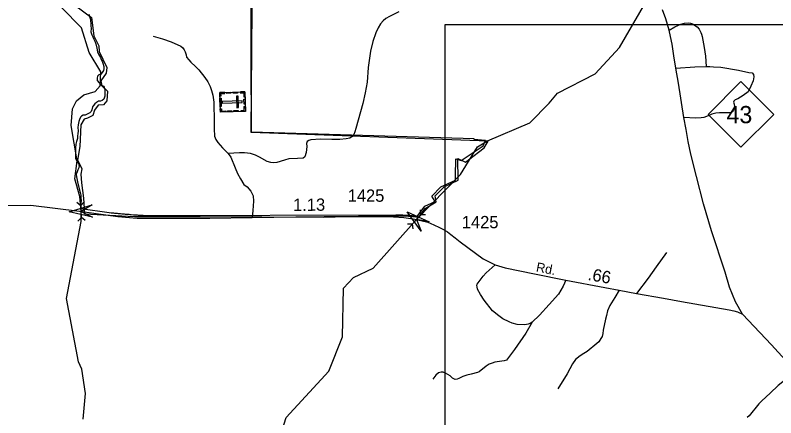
# Model space of a CAD drawing. Extents: x 2220236 to 2384410, y 720751 to 894131.
# Drawn here: x 2314848 to 2322567, y 834820 to 838908 of the extents above; entities that cross this region are included whole.
import ezdxf

# ---------------------------------------------------------------- set-up
doc = ezdxf.new("R2010")
doc.units = 0
for name, color, linetype in [('Exist Boundary Political City Limit New', 7, 'Continuous'), ('Exist Boundary Political City Limit New InsideOut', 7, 'Continuous'), ('Exist Cultural Cemetery CELL', 7, 'Continuous'), ('Exist Hydrographic Creek Single Shore', 7, 'Continuous'), ('Exist Hydrographic Misc Water Feature', 7, 'Continuous'), ('Exist Road Non-System Type 51', 7, 'Continuous'), ('Exist Road Primary NC Attributed', 7, 'Continuous'), ('Exist Road Primary NC Shield CELL', 7, 'Continuous'), ('Exist Road Primary NC Shield Number Label', 7, 'Continuous'), ('Exist Road Secondary Mileage Hundredths English Label', 7, 'Continuous'), ('Exist Road Secondary Structure Pipe Attributed CELL', 7, 'Continuous'), ('Exist Road Secondary Structure Pipe CELL', 7, 'Continuous'), ('Exist Road Secondary Type 51 Attributed', 7, 'Continuous'), ('Exist Road Secondary Type 51 Label', 7, 'Continuous'), ('Exist Road Secondary Type 51 Number Label', 7, 'Continuous'), ('Map Preparation Boundary City Limit Buffer Line', 7, 'Continuous'), ('Map Preparation Inset Cut Line', 7, 'Continuous')]:
    doc.layers.add(name, color=color, linetype=linetype)

msp = doc.modelspace()

# ---------------------------------------------------------------- linework, layer by layer
at = {"layer": 'Exist Boundary Political City Limit New'}
msp.add_lwpolyline([(2315595.8, 838917.1), (2315604, 838895.1), (2315611, 838865.9), (2315611.2, 838850.2), (2315614.2, 838823.8), (2315615.2, 838799), (2315617.8, 838772.2), (2315617.2, 838740.6), (2315625, 838707.8), (2315637.2, 838688.9), (2315646.5, 838663.7), (2315655.8, 838642.9), (2315665.8, 838615.7), (2315675.8, 838572.4), (2315682.2, 838535.6), (2315692.5, 838512), (2315712.5, 838478.8), (2315721, 838457.2), (2315730.2, 838442.8), (2315739.2, 838420.8), (2315746.5, 838387.9), (2315747.8, 838363.5), (2315743, 838345.9), (2315732.2, 838325.4), (2315716.2, 838310.6), (2315697.8, 838302.6), (2315682.2, 838290.1), (2315678.5, 838270.1), (2315681, 838245.7), (2315699.8, 838219.7), (2315715.5, 838205.7), (2315730.5, 838194.9), (2315743.8, 838186.5), (2315751.5, 838176.1), (2315755, 838162.5), (2315758.5, 838145.2), (2315757, 838110.4), (2315756.5, 838086), (2315748.8, 838055.6), (2315730.8, 838043.1), (2315713, 838035.9), (2315693, 838035.5), (2315673.5, 838023.1), (2315656.2, 838008.6), (2315641.5, 837991), (2315633.5, 837976.1), (2315627.2, 837946.1), (2315618, 837931.2), (2315605.2, 837917.6), (2315585.5, 837907.6), (2315559.2, 837894.4), (2315537.2, 837892.4), (2315520.8, 837882.3), (2315510.5, 837871.1), (2315501.8, 837850.2), (2315494, 837829.4), (2315488.5, 837795.8), (2315485.2, 837767.8), (2315485.8, 837734.5), (2315483.8, 837702.5), (2315481.2, 837683.2), (2315481.2, 837656), (2315472, 837626.8), (2315465, 837597.1), (2315461, 837557.9), (2315460.5, 837519.9), (2315460.5, 837495.4), (2315461, 837471.8), (2315461.8, 837453), (2315470.5, 837431), (2315479.8, 837420.2), (2315489, 837403.8), (2315494.5, 837389.8), (2315496.2, 837370.9), (2315495.2, 837364.1), (2315494.5, 837357.3), (2315485.2, 837338.9), (2315477.2, 837318.4), (2315468.2, 837293.2), (2315469.8, 837265.2), (2315478.2, 837232.4), (2315485, 837200.8), (2315490.5, 837174.7), (2315499, 837143.5), (2315506.2, 837109.1), (2315513, 837080.6), (2315515, 837052.2), (2315516.5, 837025.8), (2315515, 836998.6), (2315513, 836976.1), (2315513.2, 836946.8), (2315801.8, 836904.8), (2315821.8, 836902.7), (2315833.8, 836901.4), (2315845.8, 836900.2), (2315857.5, 836899), (2315869.5, 836897.9), (2315881.5, 836896.7), (2315893.5, 836895.6), (2315905.5, 836894.4), (2315917.2, 836893.4), (2315929.2, 836892.2), (2315941.2, 836891.2), (2315953.2, 836890.2), (2315965.2, 836889.2), (2315977, 836888.2), (2315989, 836887.2), (2316001, 836886.2), (2316013, 836885.3), (2316025, 836884.4), (2316049, 836882.6), (2316060.8, 836881.8), (2316072.8, 836880.9), (2316084.8, 836880.1), (2316096.8, 836879.2), (2316120.8, 836877.8), (2316144.8, 836876.2), (2316154.8, 836875.7), (2316156.8, 836875.6), (2318710.2, 836880.6), (2318783.5, 836879.4), (2318803.8, 836878.8), (2318815.8, 836878.2), (2318827.8, 836877.4), (2318839.8, 836876.5), (2318851.8, 836875.4), (2318863.8, 836874.2), (2318875.5, 836872.8), (2318887.5, 836871.2), (2318899.2, 836869.5), (2318911.2, 836867.6), (2318916.8, 836866.7), (2318923, 836865.6), (2318928, 836864.7), (2319004.8, 836968), (2319110, 837017.8), (2319076.2, 837072.2), (2319166.2, 837167), (2319316, 837231.8), (2319316.5, 837276.1), (2319318.5, 837449.6), (2319375.2, 837433.4), (2319595.8, 837581.9), (2319622.2, 837635.5), (2319619.2, 837636.1), (2319507.2, 837646.6), (2319507, 837651.2), (2318262.8, 837688.4), (2317245, 837718.9), (2317243.2, 838476.1), (2317242, 839058.9)], dxfattribs=at)
at = {"layer": 'Exist Boundary Political City Limit New InsideOut'}
msp.add_line((2318686.2, 836870), (2318796, 836870), dxfattribs=at)
for points in [[(2315454, 839010.6), (2315624.3, 838884.2), (2315646.3, 838697.3), (2315695.7, 838598.3), (2315701.2, 838537.9), (2315778.1, 838378.4), (2315772.6, 838318), (2315717.7, 838241), (2315728.7, 838191.5), (2315783.6, 838136.6), (2315778.1, 838037.6), (2315745.2, 837999.2), (2315690.2, 837993.7), (2315651.8, 837944.2), (2315635.3, 837889.2), (2315580.4, 837861.7), (2315547.4, 837850.7), (2315514.4, 837795.8), (2315503.5, 837573.6), (2315481.5, 837436.2), (2315508.9, 837386.7), (2315525.4, 837348.2), (2315514.4, 837293.3), (2315519.9, 837205.3), (2315541.9, 837051.4), (2315552.9, 836892), (2316058.3, 836864.5), (2316725.1, 836864.5), (2317977.6, 836859), (2318450, 836870), (2318581.8, 836870), (2318686.2, 836870)], [(2318796, 836870), (2318883.9, 836864.5), (2318944.3, 836859), (2319010.3, 836947), (2319120.1, 837012.9), (2319109.1, 837073.4), (2319202.5, 837166.8), (2319345.3, 837232.8), (2319339.9, 837452.7), (2319416.8, 837414.2), (2319548.6, 837518.7), (2319609, 837562.6), (2319647.5, 837628.6), (2317241.5, 837716.6), (2317252.5, 838980.9)]]:
    msp.add_lwpolyline(points, dxfattribs=at)
at = {"layer": 'Exist Cultural Cemetery CELL'}
for points in [[(2317179.1, 838130), (2317184.8, 837931), (2316930.3, 837923.8), (2316924.6, 838122.8)], [(2316925.6, 838089.7), (2316937.1, 838090), (2316936.4, 838112), (2316976.8, 838113.2), (2316976.5, 838124.3), (2316924.6, 838122.8)], [(2316994.5, 838124.8), (2317037.8, 838126), (2317038.1, 838114.7), (2316994.8, 838113.4)], [(2317061.7, 838126.7), (2317105, 838128), (2317105.3, 838116.6), (2317062, 838115.3)], [(2317135.8, 838128.8), (2317136.1, 838117.5), (2317168.3, 838118.4), (2317169.5, 838077.8), (2317180.6, 838078.2), (2317179.1, 838130)], [(2316937.7, 838065.7), (2316940.1, 837980.8), (2316928.7, 837980.5), (2316926.3, 838065.3)], [(2317152.9, 838020.2), (2317152.4, 838038.9), (2316949.7, 838033.1), (2316950.2, 838014.4)], [(2317112.2, 838087.3), (2317093.6, 838086.8), (2317096.9, 837969.1), (2317115.6, 837969.6)], [(2317181.2, 838056), (2317182.7, 838004.2), (2317171.3, 838003.9), (2317169.8, 838055.7)], [(2316929.3, 837956.9), (2316940.8, 837957.2), (2316941.4, 837935.2), (2316981.8, 837936.4), (2316982.1, 837925.3), (2316930.3, 837923.8)], [(2317002.2, 837937.2), (2317045.5, 837938.4), (2317045.8, 837927.1), (2317002.5, 837925.8)], [(2317068.1, 837939.1), (2317111.4, 837940.3), (2317111.7, 837928.9), (2317068.4, 837927.7)], [(2317141.4, 837929.7), (2317141.1, 837941.1), (2317173.3, 837942), (2317172.1, 837982.5), (2317183.3, 837982.9), (2317184.7, 837931)]]:
    msp.add_lwpolyline(points, close=True, dxfattribs=at)
at = {"layer": 'Exist Hydrographic Creek Single Shore'}
msp.add_lwpolyline([(2315538.5, 834806.6), (2315560.4, 835066.7), (2315525.6, 835314.7), (2315490.5, 835388.8), (2315367.5, 836030.3), (2315519.3, 836814.3), (2315516.9, 836915.2), (2315504.8, 837068.3), (2315454.4, 837248.2), (2315477.4, 837429.7), (2315415.4, 837788.1), (2315430.4, 837956.2), (2315470.4, 838039.8), (2315545.4, 838098.7), (2315661.5, 838133), (2315710.5, 838190.8), (2315717.5, 838332.2), (2315598.5, 838530.9), (2315521.4, 838780.4), (2315318.4, 838985.4)], dxfattribs=at)
at = {"layer": 'Exist Hydrographic Misc Water Feature'}
msp.add_lwpolyline([(2317507.6, 834536), (2317596.6, 834821.8), (2318032.6, 835292.6), (2318170.6, 835642.9), (2318181.6, 836135.7), (2318280.5, 836244.7), (2318479.6, 836338.2), (2318921.4, 836835), (2319368.5, 837290.3), (2319540.5, 837573), (2319640.6, 837632.8), (2320071.6, 837814.6), (2320268.7, 838016.3), (2320351.5, 838114.9), (2320732.5, 838311), (2320979.6, 838580.4), (2321249.7, 839041.1), (2321397.7, 839194.9), (2321637.6, 839339.2), (2321784.6, 839581.6), (2321799.6, 839756.2), (2321840.6, 839823.5), (2322311.6, 840187.4), (2322634.6, 840331.9)], dxfattribs=at)
at = {"layer": 'Exist Road Non-System Type 51'}
for points in [[(2318741.3, 838942.7), (2318647.8, 838895.7), (2318610.1, 838873.3), (2318582.2, 838851), (2318554.6, 838820.9), (2318531.1, 838778.5), (2318509.7, 838730.4), (2318478.5, 838642.1), (2318455.6, 838541.9), (2318431.5, 838377.6), (2318419, 838227.5), (2318400.2, 838119.5), (2318377.4, 838013.1), (2318306.3, 837756.5), (2318296.6, 837724.5), (2318284.9, 837696.4), (2318267.1, 837678), (2318243.2, 837659.9), (2318207.3, 837651.4), (2318141.5, 837646.7), (2318061.5, 837646), (2317947.5, 837650.8), (2317847.6, 837641.7), (2317829.6, 837637.3), (2317809.9, 837625.3), (2317806.1, 837605.1), (2317806.3, 837575.1), (2317801.1, 837513.1), (2317787.4, 837469.1), (2317769.5, 837456.8), (2317713.7, 837452.3), (2317625.8, 837449.3), (2317582, 837434.9), (2317502.3, 837412), (2317474.2, 837409.7), (2317444.2, 837413.3), (2317406.2, 837422.9), (2317327.8, 837466.1), (2317287.6, 837485.7), (2317235.3, 837503.1), (2317175.3, 837510.5), (2317123.3, 837511.8), (2317009.5, 837504.7)], [(2321484.1, 838756.3), (2321541.7, 838790.9), (2321603.4, 838817.6), (2321641.3, 838826), (2321679.2, 838830.3), (2321701.2, 838828.6), (2321721.4, 838820.9), (2321767.6, 838791.3), (2321787.8, 838765.6), (2321806.1, 838733.9), (2321814.4, 838713.8), (2321821, 838691.9), (2321841.8, 838580.3), (2321854.9, 838492.4), (2321861.9, 838388.6)], [(2316248.9, 838694), (2316343.2, 838669.1), (2316429.5, 838638), (2316528, 838593), (2316550.1, 838575.3), (2316564.2, 838557.5), (2316572.5, 838537.6), (2316582.8, 838505.6), (2316587.2, 838481.8), (2316609.3, 838453.9), (2316631.7, 838430.2), (2316678, 838388.7), (2316710.5, 838353), (2316773.3, 838275.7), (2316801.7, 838232.1), (2316826.2, 838184.5), (2316840.5, 838142.6), (2316853.1, 838094.7), (2316864, 838025), (2316868.1, 837821), (2316866.9, 837753), (2316871.5, 837679.1), (2316885.9, 837645.3), (2316904.3, 837615.4), (2316952.7, 837562), (2317009.5, 837504.7)], [(2321554.2, 838369.2), (2321745.4, 838384.6), (2321861.9, 838388.6)], [(2321861.9, 838388.6), (2321897.7, 838387.3), (2321935.7, 838384.6), (2322010.4, 838380.9), (2322188.5, 838350.6), (2322294.6, 838327.5), (2322327.2, 838323.4), (2322342.1, 838305.7), (2322344.9, 838283.9), (2322336.7, 838241.8), (2322315, 838187.4), (2322285.1, 838131.6), (2322236.1, 838093.5), (2322180.4, 838058.1), (2322155.9, 838048.6), (2322142.3, 838036.4), (2322138.9, 838025.5), (2322146, 838003.7), (2322148.3, 837981.8), (2322136.6, 837943.7), (2322122.7, 837927.5), (2322102.9, 837917.3), (2321995, 837918.1), (2321959, 837913.8), (2321919.2, 837903.4), (2321879.3, 837885), (2321837.5, 837870.4), (2321809.5, 837864.3), (2321753.6, 837861.6), (2321635.5, 837868.4)], [(2317009.5, 837504.7), (2317035.9, 837465), (2317079, 837357.5), (2317105.5, 837299.8), (2317134.1, 837246.1), (2317168.8, 837187.7), (2317201.9, 837166.7), (2317238.6, 837121.3), (2317264.8, 837074.2), (2317268.2, 837018.3), (2317259.5, 836925.8), (2317254.3, 836852.5)], [(2321456.5, 836498.9), (2321352, 836353.8), (2321273.3, 836239.1), (2321153.1, 836081.7)], [(2320094.5, 835792.5), (2320072.8, 835776.4), (2320054.8, 835770.1), (2320020.9, 835763.7), (2319942.8, 835768.9), (2319892.7, 835780.4), (2319860.8, 835793.9), (2319798.5, 835825.4), (2319756, 835854.9), (2319691.5, 835906.1), (2319606.4, 836015.2), (2319571.7, 836070.8), (2319541.3, 836126.4), (2319535, 836148.3), (2319532.9, 836164.3), (2319536.7, 836178.4), (2319597.7, 836257), (2319629.3, 836291.3), (2319719.5, 836374.1)], [(2320437.4, 836218.8), (2320409.5, 836157.7), (2320363.4, 836075.4), (2320266.7, 835970.4), (2320169.9, 835861.4), (2320094.5, 835792.5)], [(2320979.1, 836115.8), (2320932, 836042.4), (2320883.2, 835962.1), (2320858.8, 835906.3), (2320847.7, 835858.6), (2320838.1, 835820.5), (2320815.2, 835708.4), (2320813.5, 835676.3), (2320806, 835646.2), (2320792.1, 835624.2), (2320770.6, 835591.9), (2320750.7, 835573.7), (2320651.5, 835494.6), (2320619.8, 835472.3), (2320580.2, 835447.8), (2320534.5, 835411.4), (2320503, 835369.1), (2320448.2, 835266.6), (2320353.7, 835115.6)], [(2320094.5, 835792.5), (2320031.8, 835677.9), (2319915.7, 835512.7), (2319834.9, 835405.9), (2319811, 835397.5), (2319717.1, 835384.7), (2319689.2, 835376.4), (2319659.5, 835363.9), (2319627.7, 835343.6), (2319558.2, 835287), (2319540.3, 835280.8), (2319476.5, 835264), (2319430.7, 835253.5), (2319390.9, 835239.1), (2319351.1, 835218.7), (2319333.2, 835212.5), (2319313.3, 835210.3), (2319287.2, 835222), (2319262.8, 835245.9), (2319214.7, 835273.3), (2319190.5, 835282.9), (2319170.5, 835282.7), (2319144.5, 835276.4), (2319116.9, 835252.3), (2319087.3, 835211.9)], [(2322767.6, 835294.3), (2322719.5, 835251.1), (2322592.6, 835149.7), (2322511.3, 835070.9), (2322426.3, 834994), (2322396.6, 834961.6), (2322297.9, 834840.7), (2322278.2, 834822.5)]]:
    msp.add_lwpolyline(points, dxfattribs=at)
at = {"layer": 'Exist Road Primary NC Attributed'}
for points in [[(2322230.7, 835873.7), (2322159.3, 835996.1), (2322096.8, 836147.1), (2322054.7, 836298.1), (2321915.3, 836719.8), (2321833.1, 836991.8), (2321764.1, 837270), (2321703.5, 837497.2), (2321676.2, 837626.9), (2321656.8, 837748.6), (2321635.5, 837868.4), (2321579.7, 838217.8), (2321554.2, 838369.2), (2321532.8, 838495), (2321515.6, 838612.8), (2321498.1, 838693.4), (2321484.1, 838756.3), (2321452.8, 838871.9), (2321415.8, 838963.6)], [(2323360.3, 834655), (2323098.6, 834939.3), (2322970.8, 835082.1), (2322887.9, 835166.4), (2322767.6, 835294.3), (2322522.3, 835560.9), (2322405.4, 835684.7), (2322230.7, 835873.7)]]:
    msp.add_lwpolyline(points, dxfattribs=at)
at = {"layer": 'Exist Road Primary NC Shield CELL'}
msp.add_lwpolyline([(2321880.9, 837900.9), (2322213.9, 838233.9), (2322546.9, 837900.9), (2322213.9, 837567.9)], close=True, dxfattribs=at)
at = {"layer": 'Exist Road Secondary Structure Pipe Attributed CELL'}
for points in [[(2315633, 836856.8), (2315395.1, 836910.1), (2315627.8, 836982.9), (2315516.9, 836915.2)], [(2318968.9, 836714), (2318827.4, 836912.6), (2319049.3, 836811.4), (2318921.4, 836835)]]:
    msp.add_lwpolyline(points, close=True, dxfattribs=at)
at = {"layer": 'Exist Road Secondary Structure Pipe CELL'}
for p, q in [((2315548.2, 837012.5), (2315513.4, 836975.5)), ((2315474.6, 837008.3), (2315513.4, 836975.5)), ((2315520.4, 836854.8), (2315513.4, 836975.5)), ((2318881.2, 836789.8), (2318961.7, 836880.1)), ((2318957.4, 836930.7), (2318961.7, 836880.1)), ((2319012.4, 836881.7), (2318961.7, 836880.1)), ((2315485.6, 836817.8), (2315520.4, 836854.8)), ((2315559.2, 836822.1), (2315520.4, 836854.8)), ((2318830.5, 836788.3), (2318881.2, 836789.8)), ((2318885.5, 836739.3), (2318881.2, 836789.8))]:
    msp.add_line(p, q, dxfattribs=at)
at = {"layer": 'Exist Road Secondary Type 51 Attributed'}
msp.add_lwpolyline([(2312985.6, 836976.5), (2315007.2, 836979.9), (2315500, 836917.1), (2315644.8, 836899.6), (2315888.2, 836863), (2316085.4, 836847.2), (2316181.3, 836845.5), (2316525.9, 836847.2), (2316822.5, 836847.2), (2317254.3, 836852.5), (2317696.6, 836859.5), (2317982.7, 836863), (2318221.7, 836863), (2318484.3, 836863), (2318688.4, 836859.5), (2318791.3, 836852.5), (2318887.3, 836842), (2318964.1, 836824.5), (2319035.6, 836805.3), (2319096.7, 836780.9), (2319152.6, 836753.9), (2319188.8, 836736.4), (2319237.1, 836709), (2319269.4, 836681.3), (2319313.6, 836647.9), (2319363.4, 836605.2), (2319595.9, 836432.9), (2319719.5, 836374.1), (2319820.7, 836342.7), (2320117.3, 836281.6), (2320437.4, 836218.8), (2320830.5, 836142.4), (2320979.1, 836115.8), (2321153.1, 836081.7), (2321427.5, 836034.8), (2321611.8, 836000.9), (2322094.5, 835918), (2322142.6, 835906.6), (2322178.7, 835895), (2322230.7, 835873.7)], dxfattribs=at)
at = {"layer": 'Map Preparation Boundary City Limit Buffer Line'}
msp.add_lwpolyline([(2315595.8, 838917.1), (2315604, 838895.1), (2315611, 838865.9), (2315611.2, 838850.2), (2315614.2, 838823.8), (2315615.2, 838799), (2315617.8, 838772.2), (2315617.2, 838740.6), (2315625, 838707.8), (2315637.2, 838688.9), (2315646.5, 838663.7), (2315655.8, 838642.9), (2315665.8, 838615.7), (2315675.8, 838572.4), (2315682.2, 838535.6), (2315692.5, 838512), (2315712.5, 838478.8), (2315721, 838457.2), (2315730.2, 838442.8), (2315739.2, 838420.8), (2315746.5, 838387.9), (2315747.8, 838363.5), (2315743, 838345.9), (2315732.2, 838325.4), (2315716.2, 838310.6), (2315697.8, 838302.6), (2315682.2, 838290.1), (2315678.5, 838270.1), (2315681, 838245.7), (2315699.8, 838219.7), (2315715.5, 838205.7), (2315730.5, 838194.9), (2315743.8, 838186.5), (2315751.5, 838176.1), (2315755, 838162.5), (2315758.5, 838145.2), (2315757, 838110.4), (2315756.5, 838086), (2315748.8, 838055.6), (2315730.8, 838043.1), (2315713, 838035.9), (2315693, 838035.5), (2315673.5, 838023.1), (2315656.2, 838008.6), (2315641.5, 837991), (2315633.5, 837976.1), (2315627.2, 837946.1), (2315618, 837931.2), (2315605.2, 837917.6), (2315585.5, 837907.6), (2315559.2, 837894.4), (2315537.2, 837892.4), (2315520.8, 837882.3), (2315510.5, 837871.1), (2315501.8, 837850.2), (2315494, 837829.4), (2315488.5, 837795.8), (2315485.2, 837767.8), (2315485.8, 837734.5), (2315483.8, 837702.5), (2315481.2, 837683.2), (2315481.2, 837656), (2315472, 837626.8), (2315465, 837597.1), (2315461, 837557.9), (2315460.5, 837519.9), (2315460.5, 837495.4), (2315461, 837471.8), (2315461.8, 837453), (2315470.5, 837431), (2315479.8, 837420.2), (2315489, 837403.8), (2315494.5, 837389.8), (2315496.2, 837370.9), (2315495.2, 837364.1), (2315494.5, 837357.3), (2315485.2, 837338.9), (2315477.2, 837318.4), (2315468.2, 837293.2), (2315469.8, 837265.2), (2315478.2, 837232.4), (2315485, 837200.8), (2315490.5, 837174.7), (2315499, 837143.5), (2315506.2, 837109.1), (2315513, 837080.6), (2315515, 837052.2), (2315516.5, 837025.8), (2315515, 836998.6), (2315513, 836976.1), (2315513.2, 836946.8), (2315801.8, 836904.8), (2315821.8, 836902.7), (2315833.8, 836901.4), (2315845.8, 836900.2), (2315857.5, 836899), (2315869.5, 836897.9), (2315881.5, 836896.7), (2315893.5, 836895.6), (2315905.5, 836894.4), (2315917.2, 836893.4), (2315929.2, 836892.2), (2315941.2, 836891.2), (2315953.2, 836890.2), (2315965.2, 836889.2), (2315977, 836888.2), (2315989, 836887.2), (2316001, 836886.2), (2316013, 836885.3), (2316025, 836884.4), (2316049, 836882.6), (2316060.8, 836881.8), (2316072.8, 836880.9), (2316084.8, 836880.1), (2316096.8, 836879.2), (2316120.8, 836877.8), (2316144.8, 836876.2), (2316154.8, 836875.7), (2316156.8, 836875.6), (2318710.2, 836880.6), (2318783.5, 836879.4), (2318803.8, 836878.8), (2318815.8, 836878.2), (2318827.8, 836877.4), (2318839.8, 836876.5), (2318851.8, 836875.4), (2318863.8, 836874.2), (2318875.5, 836872.8), (2318887.5, 836871.2), (2318899.2, 836869.5), (2318911.2, 836867.6), (2318916.8, 836866.7), (2318923, 836865.6), (2318928, 836864.7), (2319004.8, 836968), (2319110, 837017.8), (2319076.2, 837072.2), (2319166.2, 837167), (2319316, 837231.8), (2319316.5, 837276.1), (2319318.5, 837449.6), (2319375.2, 837433.4), (2319595.8, 837581.9), (2319622.2, 837635.5), (2319619.2, 837636.1), (2319507.2, 837646.6), (2319507, 837651.2), (2318262.8, 837688.4), (2317245, 837718.9), (2317243.2, 838476.1), (2317242, 839058.9)], dxfattribs=at)
at = {"layer": 'Map Preparation Inset Cut Line'}
msp.add_lwpolyline([(2319210.4, 838812.8), (2327526.8, 838812.8), (2327526.8, 830010.7), (2319210.4, 830010.7), (2319210.4, 838812.8)], dxfattribs=at)
msp.add_lwpolyline([(2319210.4, 838812.8), (2327526.8, 838812.8), (2327526.8, 830010.7), (2319210.4, 830010.7), (2319210.4, 838812.8)], dxfattribs=at)

# ---------------------------------------------------------------- texts
at = {"layer": 'Exist Road Primary NC Shield Number Label'}
msp.add_text('43', height=175, dxfattribs=at).set_placement((2322068, 837811.2))
at = {"layer": 'Exist Road Secondary Mileage Hundredths English Label'}
for s, rotation, p in [('1.13', 0.21401, (2317668.7, 836920.9)), ('.66', 349.86089, (2320653.1, 836220.9))]:
    msp.add_text(s, height=125, rotation=rotation, dxfattribs=at).set_placement(p)
at = {"layer": 'Exist Road Secondary Type 51 Label'}
msp.add_text('Rd.', height=95, rotation=348.95187, dxfattribs=at).set_placement((2320129.1, 836306.8))
at = {"layer": 'Exist Road Secondary Type 51 Number Label'}
for p in [(2318222.7, 837013.5), (2319381.1, 836744.6)]:
    msp.add_text('1425', height=125, dxfattribs=at).set_placement(p)

doc.saveas('drawing.dxf')
